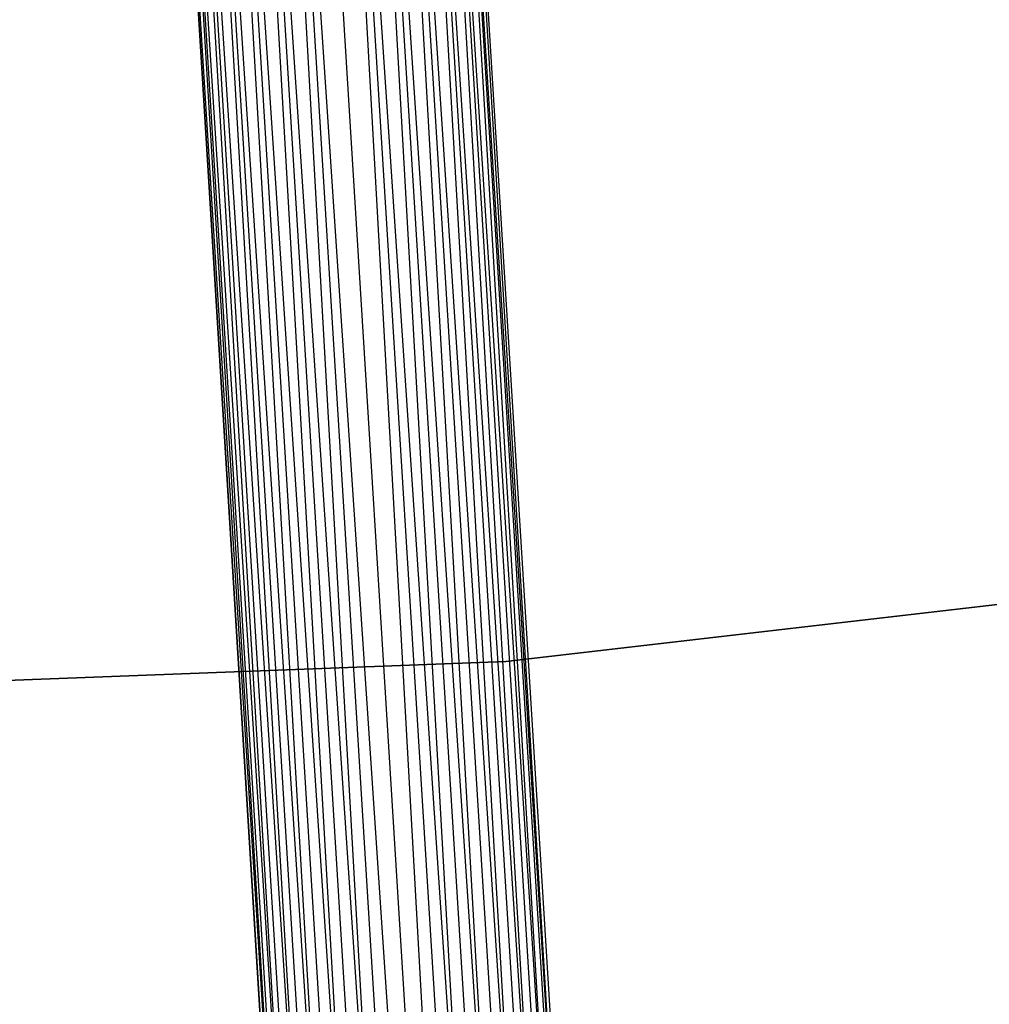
# Model space of a CAD drawing. Extents: x -102 to 102, y -101 to 102.
# Tile 278 of 481: x 1.04 to 7.7, y -59.2 to -52.43. Entities that reach past the tile are written whole.
import ezdxf

# ---------------------------------------------------------------- set-up
doc = ezdxf.new("R2010")
doc.units = 0
doc.header["$LTSCALE"] = 25.4
doc.layers.get('0').update_dxf_attribs({"linetype": 'CONTINUOUS'})

# ---------------------------------------------------------------- blocks, each defined once
blk = doc.blocks.new('NL2500011659_STL')
at = {"color": 0}
for p, q in [((2.6944, -43.19, -6.5), (4.9956, -80.5001, -6.5)), ((2.6944, -43.19, -6.5), (4.9956, -80.5001, -6.5)), ((2.6944, -43.19, -8.5), (4.9956, -80.5001, -8.5)), ((2.6944, -43.19, -8.5), (4.9956, -80.5001, -8.5)), ((2.9019, -43.1772, -6.5218), (5.2031, -80.4873, -6.5218)), ((2.9019, -43.1772, -6.5218), (5.2031, -80.4873, -6.5218)), ((2.9019, -43.1772, -8.4782), (4.9956, -80.5001, -8.5)), ((2.9019, -43.1772, -8.4782), (4.9956, -80.5001, -8.5)), ((2.9019, -43.1772, -8.4782), (5.4016, -80.4751, -8.4135)), ((2.9019, -43.1772, -8.4782), (5.4016, -80.4751, -8.4135)), ((5.5823, -80.4639, -6.691), (3.1004, -43.165, -6.5865)), ((3.1004, -43.165, -6.5865), (5.2031, -80.4873, -6.5218)), ((3.1004, -43.165, -6.5865), (5.2031, -80.4873, -6.5218)), ((5.5823, -80.4639, -6.691), (3.1004, -43.165, -6.5865)), ((3.1004, -43.165, -8.4135), (5.4016, -80.4751, -8.4135)), ((3.1004, -43.165, -8.4135), (5.4016, -80.4751, -8.4135)), ((3.2811, -43.1538, -6.691), (5.5823, -80.4639, -6.691)), ((3.2811, -43.1538, -6.691), (5.5823, -80.4639, -6.691)), ((5.4016, -80.4751, -8.4135), (3.2811, -43.1538, -8.309)), ((3.2811, -43.1538, -8.309), (5.7373, -80.4543, -8.1691)), ((3.2811, -43.1538, -8.309), (5.7373, -80.4543, -8.1691)), ((5.4016, -80.4751, -8.4135), (3.2811, -43.1538, -8.309)), ((5.86, -80.4468, -7), (3.4361, -43.1443, -6.8309)), ((3.4361, -43.1443, -6.8309), (5.5823, -80.4639, -6.691)), ((3.4361, -43.1443, -6.8309), (5.5823, -80.4639, -6.691)), ((5.86, -80.4468, -7), (3.4361, -43.1443, -6.8309)), ((3.4361, -43.1443, -8.1691), (5.7373, -80.4543, -8.1691)), ((3.4361, -43.1443, -8.1691), (5.7373, -80.4543, -8.1691)), ((3.5588, -43.1367, -7), (5.86, -80.4468, -7)), ((3.5588, -43.1367, -7), (5.86, -80.4468, -7)), ((5.7373, -80.4543, -8.1691), (3.5588, -43.1367, -8)), ((3.5588, -43.1367, -8), (5.9449, -80.4415, -7.809)), ((3.5588, -43.1367, -8), (5.9449, -80.4415, -7.809)), ((5.7373, -80.4543, -8.1691), (3.5588, -43.1367, -8)), ((5.9882, -80.4389, -7.3955), (3.6437, -43.1315, -7.191)), ((3.6437, -43.1315, -7.191), (5.86, -80.4468, -7)), ((3.6437, -43.1315, -7.191), (5.86, -80.4468, -7)), ((5.9882, -80.4389, -7.3955), (3.6437, -43.1315, -7.191)), ((3.6437, -43.1315, -7.809), (5.9449, -80.4415, -7.809)), ((3.6437, -43.1315, -7.809), (5.9449, -80.4415, -7.809)), ((3.687, -43.1288, -7.3955), (5.9882, -80.4389, -7.3955)), ((3.687, -43.1288, -7.6045), (5.9882, -80.4389, -7.3955)), ((5.9449, -80.4415, -7.809), (3.687, -43.1288, -7.6045)), ((3.687, -43.1288, -7.6045), (5.9882, -80.4389, -7.3955)), ((3.687, -43.1288, -7.3955), (5.9882, -80.4389, -7.3955)), ((5.9449, -80.4415, -7.809), (3.687, -43.1288, -7.6045)), ((4.003, -80.5613, -7.3955), (1.7018, -43.2512, -7.6045)), ((1.7018, -43.2512, -7.3955), (4.003, -80.5613, -7.3955)), ((4.003, -80.5613, -7.3955), (1.7018, -43.2512, -7.6045)), ((1.7018, -43.2512, -7.6045), (4.0464, -80.5586, -7.809)), ((1.7018, -43.2512, -7.6045), (4.0464, -80.5586, -7.809)), ((1.7018, -43.2512, -7.3955), (4.003, -80.5613, -7.3955)), ((1.7452, -43.2486, -7.809), (4.0464, -80.5586, -7.809)), ((1.7452, -43.2486, -7.809), (4.0464, -80.5586, -7.809)), ((4.1312, -80.5534, -7), (1.7452, -43.2486, -7.191)), ((1.7452, -43.2486, -7.191), (4.003, -80.5613, -7.3955)), ((1.7452, -43.2486, -7.191), (4.003, -80.5613, -7.3955)), ((4.1312, -80.5534, -7), (1.7452, -43.2486, -7.191)), ((4.0464, -80.5586, -7.809), (1.83, -43.2433, -8)), ((1.83, -43.2433, -8), (4.2539, -80.5458, -8.1691)), ((1.83, -43.2433, -8), (4.2539, -80.5458, -8.1691)), ((4.0464, -80.5586, -7.809), (1.83, -43.2433, -8)), ((1.83, -43.2433, -7), (4.1312, -80.5534, -7)), ((1.83, -43.2433, -7), (4.1312, -80.5534, -7)), ((1.9527, -43.2358, -8.1691), (4.2539, -80.5458, -8.1691)), ((1.9527, -43.2358, -8.1691), (4.2539, -80.5458, -8.1691)), ((4.4089, -80.5363, -6.691), (1.9527, -43.2358, -6.8309)), ((1.9527, -43.2358, -6.8309), (4.1312, -80.5534, -7)), ((1.9527, -43.2358, -6.8309), (4.1312, -80.5534, -7)), ((4.4089, -80.5363, -6.691), (1.9527, -43.2358, -6.8309)), ((4.2539, -80.5458, -8.1691), (2.1077, -43.2262, -8.309)), ((2.1077, -43.2262, -8.309), (4.5896, -80.5251, -8.4135)), ((2.1077, -43.2262, -8.309), (4.5896, -80.5251, -8.4135)), ((4.2539, -80.5458, -8.1691), (2.1077, -43.2262, -8.309)), ((2.1077, -43.2262, -6.691), (4.4089, -80.5363, -6.691)), ((2.1077, -43.2262, -6.691), (4.4089, -80.5363, -6.691)), ((2.2884, -43.2151, -8.4135), (4.5896, -80.5251, -8.4135)), ((2.2884, -43.2151, -8.4135), (4.5896, -80.5251, -8.4135)), ((4.7881, -80.5129, -6.5218), (2.2884, -43.2151, -6.5865)), ((2.2884, -43.2151, -6.5865), (4.4089, -80.5363, -6.691)), ((2.2884, -43.2151, -6.5865), (4.4089, -80.5363, -6.691)), ((4.7881, -80.5129, -6.5218), (2.2884, -43.2151, -6.5865)), ((4.5896, -80.5251, -8.4135), (2.4869, -43.2028, -8.4782)), ((2.4869, -43.2028, -8.4782), (4.9956, -80.5001, -8.5)), ((4.5896, -80.5251, -8.4135), (2.4869, -43.2028, -8.4782)), ((2.4869, -43.2028, -6.5218), (4.7881, -80.5129, -6.5218)), ((2.4869, -43.2028, -6.5218), (4.7881, -80.5129, -6.5218)), ((2.4869, -43.2028, -8.4782), (4.9956, -80.5001, -8.5)), ((4.3787, -56.8389, -314), (8.7164, -56.3381, -314)), ((8.7164, -56.3381, -312), (4.3787, -56.8389, -312)), ((8.7164, -56.3381, -312), (4.3787, -56.8389, -312)), ((4.3787, -56.8389, -314), (8.7164, -56.3381, -314)), ((0.0154, -57.0061, -314), (4.3787, -56.8389, -314)), ((4.3787, -56.8389, -312), (0.0154, -57.0061, -312)), ((4.3787, -56.8389, -312), (0.0154, -57.0061, -312)), ((0.0154, -57.0061, -314), (4.3787, -56.8389, -314)), ((4.3787, -56.8389, -312), (4.3787, -56.8389, -314)), ((4.3787, -56.8389, -312), (4.3787, -56.8389, -314))]:
    blk.add_line(p, q, dxfattribs=at)

msp = doc.modelspace()

# ---------------------------------------------------------------- block references
at = {"color": 0}
msp.add_blockref('NL2500011659_STL', (0, 0), dxfattribs=at)

doc.saveas('drawing.dxf')
